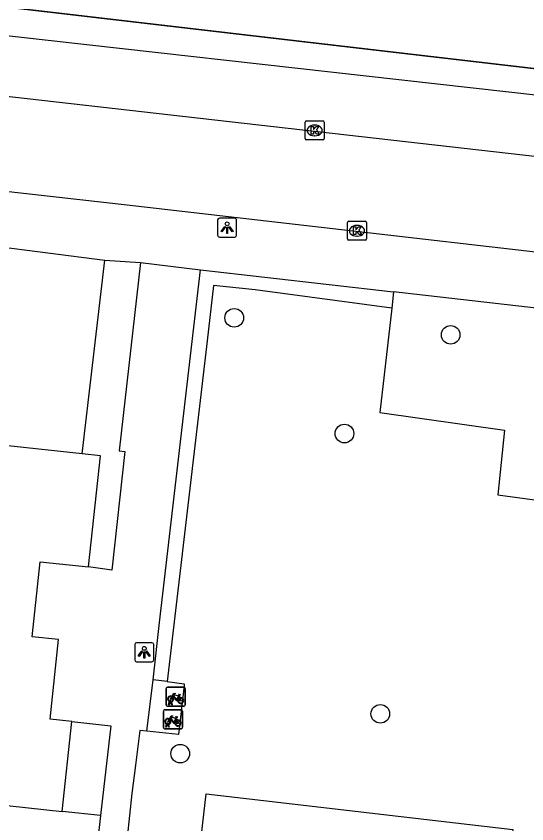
# Model space of a CAD drawing. Extents: x 161928 to 163055, y 386475 to 387428.
# Drawn here: x 162123.25 to 162150.06, y 386909.12 to 386951.52 of the extents above; entities that cross this region are included whole.
import ezdxf

# ---------------------------------------------------------------- set-up
doc = ezdxf.new("R2010")
doc.units = 0
for name, color, linetype in [('IMGEO_Boom', 7, 'Continuous'), ('IMGEO_Fietsenrek', 7, 'Continuous'), ('IMGEO_Grasland_overig', 7, 'Continuous'), ('IMGEO_Groenvoorziening', 7, 'Continuous'), ('IMGEO_Haag', 7, 'Continuous'), ('IMGEO_Hek', 7, 'Continuous'), ('IMGEO_Kolk', 7, 'Continuous'), ('IMGEO_Lichtpunt', 7, 'Continuous'), ('IMGEO_Pand', 7, 'Continuous'), ('IMGEO_Rijbaan_lokaal_open', 7, 'Continuous'), ('IMGEO_Voetpad_open', 7, 'Continuous')]:
    doc.layers.add(name, color=color, linetype=linetype)

msp = doc.modelspace()

# ---------------------------------------------------------------- linework, layer by layer
at = {"layer": 'IMGEO_Boom'}
for centre in [(162134.699, 386935.681), (162146.062, 386934.789), (162140.486, 386929.609), (162142.368, 386914.897), (162131.866, 386912.808)]:
    msp.add_circle(centre, 0.489, dxfattribs=at)
at = {"layer": 'IMGEO_Fietsenrek'}
for p, q in [((162131.124, 386915.367), (162131.124, 386916.208)), ((162131.124, 386916.208), (162131.124, 386915.367)), ((162131.199, 386916.292), (162132.04, 386916.292)), ((162132.04, 386916.292), (162131.199, 386916.292)), ((162132.124, 386916.217), (162132.124, 386915.376)), ((162132.124, 386915.376), (162132.124, 386916.217)), ((162131.811, 386915.841), (162131.847, 386915.746)), ((162132.049, 386915.292), (162131.208, 386915.292)), ((162131.208, 386915.292), (162132.049, 386915.292)), ((162131.251, 386915.376), (162131.29, 386915.536)), ((162131.285, 386915.376), (162131.251, 386915.376)), ((162131.32, 386915.524), (162131.285, 386915.376)), ((162131.362, 386915.548), (162131.361, 386915.552)), ((162131.403, 386915.376), (162131.369, 386915.518)), ((162131.393, 386915.559), (162131.394, 386915.552)), ((162131.401, 386915.522), (162131.436, 386915.376)), ((162131.436, 386915.376), (162131.403, 386915.376)), ((162130.981, 386914.186), (162130.981, 386915.027)), ((162130.981, 386915.027), (162130.981, 386914.186)), ((162131.056, 386915.111), (162131.897, 386915.111)), ((162131.897, 386915.111), (162131.056, 386915.111)), ((162131.981, 386915.036), (162131.981, 386914.195)), ((162131.981, 386914.195), (162131.981, 386915.036)), ((162131.668, 386914.66), (162131.704, 386914.565)), ((162131.906, 386914.111), (162131.065, 386914.111)), ((162131.065, 386914.111), (162131.906, 386914.111)), ((162131.108, 386914.195), (162131.147, 386914.355)), ((162131.142, 386914.195), (162131.108, 386914.195)), ((162131.177, 386914.343), (162131.142, 386914.195)), ((162131.219, 386914.367), (162131.218, 386914.371)), ((162131.26, 386914.195), (162131.226, 386914.337)), ((162131.25, 386914.378), (162131.251, 386914.371)), ((162131.258, 386914.341), (162131.293, 386914.195)), ((162131.293, 386914.195), (162131.26, 386914.195))]:
    msp.add_line(p, q, dxfattribs=at)
for points in [[(162131.458, 386915.766), (162131.406, 386915.676), (162131.366, 386915.651), (162131.367, 386915.698), (162131.422, 386915.792)], [(162131.437, 386915.818), (162131.532, 386915.982), (162131.618, 386915.968), (162131.62, 386915.959), (162131.564, 386915.948), (162131.537, 386915.903), (162131.793, 386915.862)], [(162131.733, 386915.574), (162131.683, 386915.574), (162131.492, 386915.825), (162131.473, 386915.793)], [(162131.78, 386915.837), (162131.523, 386915.878), (162131.506, 386915.849), (162131.673, 386915.629), (162131.78, 386915.837)], [(162131.828, 386915.739), (162131.798, 386915.816), (162131.689, 386915.598), (162131.732, 386915.598)], [(162131.762, 386915.598), (162131.882, 386915.597), (162131.838, 386915.711)], [(162131.858, 386915.718), (162131.913, 386915.573), (162131.763, 386915.573)], [(162131.793, 386915.862), (162131.818, 386915.911), (162131.812, 386915.915), (162131.789, 386915.919), (162131.777, 386915.926), (162131.776, 386915.929), (162131.778, 386915.934), (162131.873, 386915.919), (162131.875, 386915.909), (162131.865, 386915.896), (162131.853, 386915.89), (162131.839, 386915.896), (162131.811, 386915.841)], [(162131.315, 386914.585), (162131.263, 386914.495), (162131.223, 386914.47), (162131.224, 386914.517), (162131.279, 386914.611)], [(162131.294, 386914.637), (162131.389, 386914.801), (162131.475, 386914.787), (162131.477, 386914.778), (162131.421, 386914.767), (162131.394, 386914.722), (162131.65, 386914.681)], [(162131.59, 386914.393), (162131.54, 386914.393), (162131.349, 386914.644), (162131.33, 386914.612)], [(162131.637, 386914.656), (162131.38, 386914.697), (162131.363, 386914.668), (162131.53, 386914.448), (162131.637, 386914.656)], [(162131.685, 386914.558), (162131.655, 386914.635), (162131.546, 386914.417), (162131.589, 386914.417)], [(162131.619, 386914.417), (162131.739, 386914.416), (162131.695, 386914.53)], [(162131.715, 386914.537), (162131.77, 386914.392), (162131.62, 386914.392)], [(162131.65, 386914.681), (162131.675, 386914.73), (162131.669, 386914.734), (162131.646, 386914.738), (162131.634, 386914.745), (162131.633, 386914.748), (162131.635, 386914.753), (162131.73, 386914.738), (162131.732, 386914.728), (162131.722, 386914.715), (162131.71, 386914.709), (162131.696, 386914.715), (162131.668, 386914.66)]]:
    msp.add_lwpolyline(points, dxfattribs=at)
for centre, radius, start, end in [((162131.202, 386916.214), 0.0779, 92.4484, 184.2845), ((162131.202, 386916.214), 0.0779, 92.4484, 184.2845), ((162132.046, 386916.214), 0.0779, 2.4484, 94.2845), ((162132.046, 386916.214), 0.0779, 2.4484, 94.2845), ((162131.364, 386915.677), 0.159, 62.6766, 242.1369), ((162131.364, 386915.677), 0.129, 63.3192, 238.903), ((162131.364, 386915.677), 0.129, 283.6043, 43.4302), ((162131.364, 386915.677), 0.159, 283.5766, 46.6042), ((162131.891, 386915.593), 0.159, 113.3408, 178.3217), ((162131.891, 386915.593), 0.159, 187.0065, 105.7708), ((162131.891, 386915.593), 0.129, 113.923, 177.9556), ((162131.891, 386915.593), 0.129, 188.6715, 104.5883), ((162131.202, 386915.37), 0.0779, 182.4484, 274.2845), ((162131.202, 386915.37), 0.0779, 182.4484, 274.2845), ((162131.344, 386915.548), 0.0499, 12.8025, 158.6934), ((162131.364, 386915.677), 0.159, 253.9967, 271.7867), ((162131.344, 386915.548), 0.0174, 12.8025, 163.4502), ((162131.364, 386915.677), 0.129, 253.415, 269.0204), ((162132.046, 386915.37), 0.0779, 272.4484, 4.2845), ((162132.046, 386915.37), 0.0779, 272.4484, 4.2845), ((162131.059, 386915.033), 0.0779, 92.4484, 184.2845), ((162131.059, 386915.033), 0.0779, 92.4484, 184.2845), ((162131.903, 386915.033), 0.0779, 2.4484, 94.2845), ((162131.903, 386915.033), 0.0779, 2.4484, 94.2845), ((162131.221, 386914.496), 0.159, 62.6766, 242.1369), ((162131.221, 386914.496), 0.129, 63.3192, 238.903), ((162131.201, 386914.367), 0.0499, 12.8025, 158.6934), ((162131.221, 386914.496), 0.129, 283.6043, 43.4302), ((162131.221, 386914.496), 0.159, 283.5766, 46.6042), ((162131.748, 386914.412), 0.159, 113.3408, 178.3217), ((162131.748, 386914.412), 0.159, 187.0065, 105.7708), ((162131.748, 386914.412), 0.129, 113.923, 177.9556), ((162131.748, 386914.412), 0.129, 188.6715, 104.5883), ((162131.059, 386914.189), 0.0779, 182.4484, 274.2845), ((162131.059, 386914.189), 0.0779, 182.4484, 274.2845), ((162131.221, 386914.496), 0.159, 253.9967, 271.7867), ((162131.201, 386914.367), 0.0174, 12.8025, 163.4502), ((162131.221, 386914.496), 0.129, 253.415, 269.0204), ((162131.903, 386914.189), 0.0779, 272.4484, 4.2845), ((162131.903, 386914.189), 0.0779, 272.4484, 4.2845)]:
    msp.add_arc(centre, radius, start, end, dxfattribs=at)
at = {"layer": 'IMGEO_Grasland_overig'}
msp.add_lwpolyline([(162127.685, 386909.558), (162125.661, 386909.778)], dxfattribs=at)
at = {"layer": 'IMGEO_Groenvoorziening'}
for points in [[(162114.794, 386952.933), (162162.272, 386947.379)], [(162142.971, 386936.185), (162142.351, 386930.715), (162148.883, 386929.792), (162148.537, 386926.392), (162161.306, 386924.662)], [(162132.908, 386907.956), (162133.229, 386910.707), (162149.324, 386908.828), (162148.998, 386906.039)]]:
    msp.add_lwpolyline(points, dxfattribs=at)
at = {"layer": 'IMGEO_Haag'}
for points in [[(162142.971, 386936.185), (162135.792, 386937.148), (162133.619, 386937.387), (162133.279, 386934.481), (162131.185, 386916.594)], [(162143.068, 386937.049), (162142.971, 386936.185)]]:
    msp.add_lwpolyline(points, dxfattribs=at)
at = {"layer": 'IMGEO_Hek'}
msp.add_lwpolyline([(162162.272, 386947.379), (162114.819, 386952.93)], dxfattribs=at)
at = {"layer": 'IMGEO_Kolk'}
for p, q in [((162138.422, 386945.092), (162138.422, 386945.944)), ((162138.497, 386946.018), (162139.349, 386946.018)), ((162138.91, 386945.798), (162138.935, 386945.798)), ((162139.423, 386945.944), (162139.423, 386945.092)), ((162139.349, 386945.018), (162138.497, 386945.018)), ((162138.933, 386945.238), (162138.908, 386945.238)), ((162140.718, 386940.752), (162141.57, 386940.752)), ((162140.643, 386939.826), (162140.643, 386940.678)), ((162141.131, 386940.532), (162141.156, 386940.532)), ((162141.644, 386940.678), (162141.644, 386939.826)), ((162141.154, 386939.972), (162141.129, 386939.972)), ((162141.57, 386939.752), (162140.718, 386939.752))]:
    msp.add_line(p, q, dxfattribs=at)
for points in [[(162138.422, 386945.092), (162138.422, 386945.944)], [(162138.497, 386946.018), (162139.349, 386946.018)], [(162139.423, 386945.944), (162139.423, 386945.092)], [(162138.743, 386945.718), (162138.866, 386945.718), (162138.866, 386945.567), (162138.996, 386945.718), (162139.16, 386945.718), (162139.014, 386945.567), (162139.167, 386945.318), (162139.015, 386945.318), (162138.93, 386945.482), (162138.866, 386945.415), (162138.866, 386945.318), (162138.743, 386945.318), (162138.743, 386945.718)], [(162139.349, 386945.018), (162138.497, 386945.018)], [(162140.718, 386940.752), (162141.57, 386940.752)], [(162140.643, 386939.826), (162140.643, 386940.678)], [(162140.964, 386940.452), (162141.087, 386940.452), (162141.087, 386940.301), (162141.217, 386940.452), (162141.381, 386940.452), (162141.235, 386940.301), (162141.388, 386940.052), (162141.236, 386940.052), (162141.151, 386940.216), (162141.087, 386940.149), (162141.087, 386940.052), (162140.964, 386940.052), (162140.964, 386940.452)], [(162141.644, 386940.678), (162141.644, 386939.826)], [(162141.57, 386939.752), (162140.718, 386939.752)]]:
    msp.add_lwpolyline(points, dxfattribs=at)
for centre, start, end in [((162138.499, 386945.942), 91.552, 178.448), ((162138.499, 386945.942), 91.552, 178.448), ((162139.347, 386945.942), 1.552, 88.448), ((162139.347, 386945.942), 1.552, 88.448), ((162138.499, 386945.094), 181.552, 268.448), ((162138.499, 386945.094), 181.552, 268.448), ((162139.347, 386945.094), 271.552, 358.448), ((162139.347, 386945.094), 271.552, 358.448), ((162140.72, 386940.676), 91.552, 178.448), ((162140.72, 386940.676), 91.552, 178.448), ((162141.568, 386940.676), 1.552, 88.448), ((162141.568, 386940.676), 1.552, 88.448), ((162140.72, 386939.828), 181.552, 268.448), ((162140.72, 386939.828), 181.552, 268.448), ((162141.568, 386939.828), 271.552, 358.448), ((162141.568, 386939.828), 271.552, 358.448)]:
    msp.add_arc(centre, 0.0765, start, end, dxfattribs=at)
for centre, major_axis, ratio, start_param, end_param in [((162138.909, 386945.518), (-0.387, 0.002), 0.722429, 4.712389, 7.853982), ((162138.934, 386945.518), (-0.39, 0.002), 0.717154, 1.570796, 4.712389), ((162141.13, 386940.252), (-0.387, 0.002), 0.722429, 4.712389, 7.853982), ((162141.155, 386940.252), (-0.39, 0.002), 0.717154, 1.570796, 4.712389)]:
    msp.add_ellipse(centre, major_axis=major_axis, ratio=ratio, start_param=start_param, end_param=end_param, dxfattribs=at)
at = {"layer": 'IMGEO_Lichtpunt'}
for p, q in [((162133.828, 386940.82), (162133.828, 386940.013)), ((162133.828, 386940.82), (162133.828, 386940.013)), ((162134.73, 386940.915), (162133.922, 386940.915)), ((162134.73, 386940.915), (162133.922, 386940.915)), ((162134.824, 386940.013), (162134.824, 386940.82)), ((162134.824, 386940.013), (162134.824, 386940.82)), ((162133.922, 386939.919), (162134.73, 386939.919)), ((162133.922, 386939.919), (162134.73, 386939.919)), ((162129.479, 386918.534), (162129.479, 386917.727)), ((162129.479, 386918.534), (162129.479, 386917.727)), ((162130.381, 386918.629), (162129.573, 386918.629)), ((162130.381, 386918.629), (162129.573, 386918.629)), ((162130.475, 386917.727), (162130.475, 386918.534)), ((162130.475, 386917.727), (162130.475, 386918.534)), ((162129.573, 386917.633), (162130.381, 386917.633)), ((162129.573, 386917.633), (162130.381, 386917.633))]:
    msp.add_line(p, q, dxfattribs=at)
for points in [[(162134.202, 386940.484), (162134.241, 386940.456), (162134.053, 386940.194), (162134.015, 386940.221), (162134.202, 386940.484)], [(162134.304, 386940.436), (162134.351, 386940.436), (162134.351, 386940.114), (162134.304, 386940.114), (162134.304, 386940.436)], [(162134.414, 386940.456), (162134.452, 386940.483), (162134.639, 386940.221), (162134.6, 386940.193), (162134.414, 386940.456)], [(162129.853, 386918.198), (162129.892, 386918.17), (162129.704, 386917.908), (162129.666, 386917.935), (162129.853, 386918.198)], [(162129.955, 386918.15), (162130.002, 386918.15), (162130.002, 386917.828), (162129.955, 386917.828), (162129.955, 386918.15)], [(162130.065, 386918.17), (162130.103, 386918.197), (162130.29, 386917.935), (162130.251, 386917.907), (162130.065, 386918.17)]]:
    msp.add_lwpolyline(points, dxfattribs=at)
for centre in [(162134.327, 386940.618), (162129.978, 386918.332)]:
    msp.add_circle(centre, 0.0994, dxfattribs=at)
for centre, start, end in [((162133.922, 386940.82), 90, 180), ((162133.922, 386940.82), 90, 180), ((162134.73, 386940.82), 0, 90), ((162134.73, 386940.82), 0, 90), ((162133.922, 386940.013), 180, 270), ((162133.922, 386940.013), 180, 270), ((162134.73, 386940.013), 270, 0), ((162134.73, 386940.013), 270, 360), ((162129.573, 386918.534), 90, 180), ((162129.573, 386918.534), 90, 180), ((162130.381, 386918.534), 0, 90), ((162130.381, 386918.534), 0, 90), ((162129.573, 386917.727), 180, 270), ((162129.573, 386917.727), 180, 270), ((162130.381, 386917.727), 270, 0), ((162130.381, 386917.727), 270, 360)]:
    msp.add_arc(centre, 0.0946, start, end, dxfattribs=at)
at = {"layer": 'IMGEO_Pand'}
for points in [[(162107.583, 386930.614), (162106.651, 386930.715), (162104.628, 386912.06), (162125.661, 386909.778)], [(162126.717, 386928.538), (162120.69, 386929.192)], [(162127.053, 386922.607), (162127.685, 386928.433), (162126.717, 386928.538)], [(162126.174, 386914.501), (162125.031, 386914.626), (162125.484, 386918.792), (162124.093, 386918.944), (162124.521, 386922.881), (162127.053, 386922.607)], [(162125.661, 386909.778), (162126.174, 386914.501)]]:
    msp.add_lwpolyline(points, dxfattribs=at)
at = {"layer": 'IMGEO_Rijbaan_lokaal_open'}
for points in [[(162104.668, 386949.313), (162109.188, 386948.853), (162150.621, 386944.151), (162154.226, 386943.737)], [(162153.716, 386938.744), (162151.574, 386939), (162129.076, 386941.601), (162122.372, 386942.346), (162112.423, 386943.452), (162105.799, 386944.119), (162104.108, 386944.29)]]:
    msp.add_lwpolyline(points, dxfattribs=at)
at = {"layer": 'IMGEO_Voetpad_open'}
for points in [[(162160.037, 386946.303), (162106.663, 386952.287)], [(162121.901, 386939.481), (162127.915, 386938.713)], [(162126.717, 386928.538), (162127.915, 386938.713)], [(162129.774, 386938.593), (162128.658, 386928.695), (162128.956, 386928.662), (162128.272, 386922.439), (162127.053, 386922.607)], [(162127.915, 386938.713), (162129.774, 386938.593)], [(162129.774, 386938.593), (162132.921, 386938.209)], [(162130.438, 386916.685), (162130.783, 386919.684), (162132.921, 386938.209)], [(162132.921, 386938.209), (162143.068, 386937.049)], [(162162.646, 386934.81), (162143.068, 386937.049)], [(162130.104, 386913.982), (162130.438, 386916.685)], [(162131.185, 386916.594), (162132.064, 386916.471), (162132.076, 386916.378), (162131.773, 386913.806), (162130.104, 386913.982)], [(162131.185, 386916.594), (162130.438, 386916.685)], [(162126.174, 386914.501), (162128.215, 386914.274), (162127.685, 386909.558)], [(162130.104, 386913.982), (162129.743, 386914.02), (162129.521, 386912.206), (162129.329, 386910.72), (162129.078, 386908.413)], [(162127.685, 386909.558), (162127.276, 386905.919), (162126.97, 386903.362)]]:
    msp.add_lwpolyline(points, dxfattribs=at)

doc.saveas('drawing.dxf')
